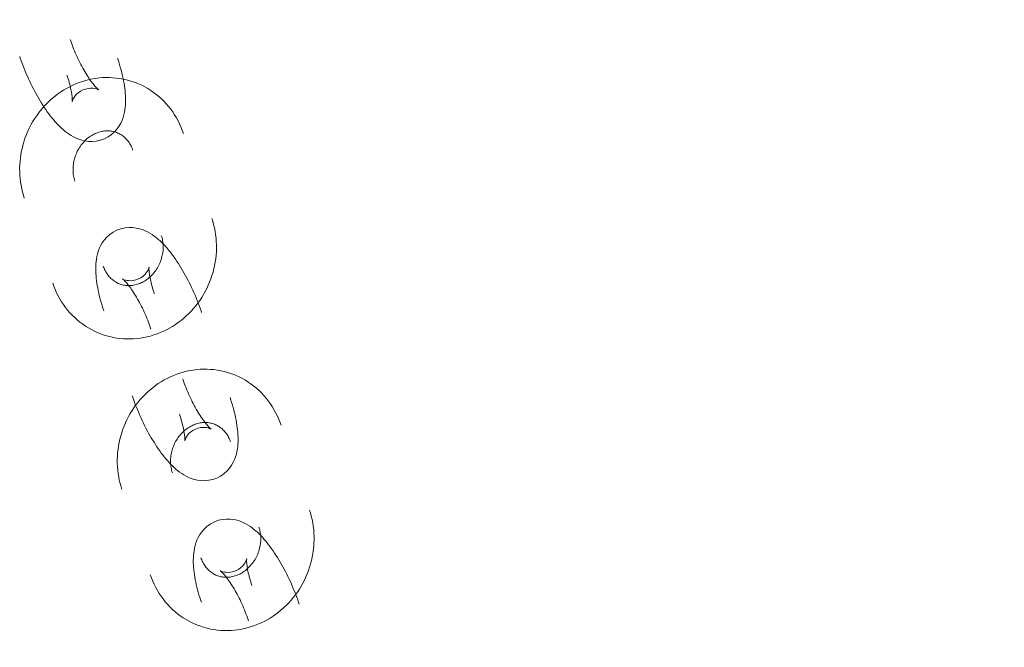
# Model space of a CAD drawing. Header units: millimetres. Extents: x -188930 to 271134, y -158090 to 283816.
# Tile 548 of 610: x 44492 to 44603, y 78779 to 78849. Entities that reach past the tile are written whole.
import ezdxf

# ---------------------------------------------------------------- set-up
doc = ezdxf.new("R2010")
doc.units = ezdxf.units.MM
doc.linetypes.add('AA_PRZERYWANA', pattern=[4, 3, -1])
doc.layers.add('A-DETL-1', color=5, linetype='AA_PRZERYWANA', lineweight=25)
doc.layers.add('I-FURN', color=30, linetype='Continuous', lineweight=9)

# ---------------------------------------------------------------- blocks, each defined once
blk = doc.blocks.new('LARSLAJ_hamak - LARSLAJ_hamak-V31-PZT-dwg')
at = {"layer": 'I-FURN', "flags": 128}
for points in [[(-620.48, 174.16), (-620.86, 174.12), (-621.25, 174.06), (-621.63, 173.99), (-622, 173.9), (-622.37, 173.79), (-622.74, 173.66), (-623.1, 173.52), (-623.45, 173.37), (-623.8, 173.2), (-624.14, 173.01), (-624.47, 172.81), (-624.79, 172.6), (-625.11, 172.37), (-625.41, 172.13), (-625.71, 171.88), (-625.99, 171.61), (-626.26, 171.34), (-626.52, 171.05), (-626.77, 170.75), (-627.01, 170.45), (-627.23, 170.13), (-627.44, 169.81), (-627.64, 169.47), (-627.83, 169.13), (-628, 168.79), (-628.16, 168.43), (-628.31, 168.07), (-628.44, 167.71), (-628.56, 167.34), (-628.66, 166.96), (-628.75, 166.58), (-628.83, 166.2), (-628.89, 165.82), (-628.94, 165.43), (-628.97, 165.04), (-628.99, 164.65), (-629, 164.26), (-628.99, 163.88), (-628.97, 163.49), (-628.93, 163.1), (-628.88, 162.71), (-628.81, 162.33), (-628.73, 161.95), (-628.64, 161.57), (-628.53, 161.2), (-628.41, 160.83), (-628.28, 160.46), (-628.13, 160.1), (-627.97, 159.75), (-627.79, 159.4), (-627.61, 159.06), (-627.41, 158.72), (-627.19, 158.4), (-626.97, 158.08), (-626.73, 157.77), (-626.49, 157.48), (-626.23, 157.19), (-626.01, 156.96)], [(-613.2, 171.45), (-613.48, 171.72), (-613.77, 171.97), (-614.07, 172.22), (-614.38, 172.45), (-614.7, 172.67), (-615.03, 172.88), (-615.36, 173.07), (-615.7, 173.25), (-616.05, 173.42), (-616.41, 173.57), (-616.77, 173.7), (-617.14, 173.82), (-617.51, 173.92), (-617.89, 174.01), (-618.27, 174.08), (-618.66, 174.14), (-619.04, 174.17), (-619.43, 174.19), (-619.81, 174.2), (-620.2, 174.18), (-620.48, 174.16)], [(-620.04, 167.54), (-620.07, 167.54), (-620.12, 167.55), (-620.19, 167.57), (-620.27, 167.6), (-620.37, 167.63), (-620.47, 167.67), (-620.59, 167.72), (-620.72, 167.77), (-620.86, 167.83), (-621, 167.9), (-621.15, 167.97), (-621.31, 168.06), (-621.48, 168.15), (-621.65, 168.24), (-621.82, 168.34), (-622, 168.45), (-622.18, 168.56), (-622.36, 168.68), (-622.55, 168.81), (-622.74, 168.93), (-622.93, 169.07), (-623.12, 169.21), (-623.31, 169.35), (-623.5, 169.49), (-623.69, 169.64), (-623.88, 169.79), (-624.07, 169.95), (-624.26, 170.1), (-624.44, 170.26), (-624.62, 170.42), (-624.8, 170.59), (-624.98, 170.75), (-625.15, 170.91), (-625.32, 171.07), (-625.42, 171.17)], [(-617.02, 162.9), (-616.74, 163.29), (-616.51, 163.7), (-616.35, 164.12), (-616.24, 164.53), (-616.18, 164.92), (-616.16, 165.29), (-616.17, 165.64), (-616.2, 165.97), (-616.25, 166.27), (-616.32, 166.56), (-616.4, 166.84), (-616.49, 167.1), (-616.59, 167.36), (-616.7, 167.61), (-616.81, 167.85), (-616.93, 168.09), (-617.06, 168.32), (-617.2, 168.55), (-617.34, 168.78), (-617.49, 169.01), (-617.65, 169.24), (-617.81, 169.46), (-617.98, 169.69), (-618.15, 169.91), (-618.33, 170.14), (-618.52, 170.36), (-618.71, 170.59), (-618.91, 170.81), (-619.11, 171.03), (-619.31, 171.25), (-619.53, 171.47), (-619.73, 171.67)], [(-622.12, 165.04), (-622.14, 165.07), (-622.16, 165.12), (-622.19, 165.18), (-622.23, 165.26), (-622.27, 165.34), (-622.33, 165.44), (-622.4, 165.55), (-622.48, 165.67), (-622.56, 165.79), (-622.65, 165.92), (-622.75, 166.06), (-622.86, 166.2), (-622.98, 166.34), (-623.1, 166.49), (-623.24, 166.65), (-623.37, 166.8), (-623.52, 166.96), (-623.67, 167.12), (-623.82, 167.28), (-623.97, 167.44)], [(-621.76, 161.2), (-621.86, 161.31), (-621.97, 161.42), (-622.06, 161.54), (-622.16, 161.67), (-622.25, 161.8), (-622.34, 161.93), (-622.42, 162.07), (-622.49, 162.21), (-622.57, 162.36), (-622.63, 162.51), (-622.7, 162.67), (-622.75, 162.82), (-622.8, 162.98), (-622.85, 163.15), (-622.89, 163.31), (-622.92, 163.48), (-622.95, 163.64), (-622.97, 163.81), (-622.99, 163.98), (-623, 164.15), (-623, 164.32), (-623, 164.49), (-622.99, 164.66), (-622.97, 164.83), (-622.95, 165), (-622.92, 165.16), (-622.89, 165.32), (-622.85, 165.49), (-622.8, 165.64), (-622.75, 165.8), (-622.7, 165.95), (-622.63, 166.1), (-622.57, 166.24), (-622.5, 166.38), (-622.42, 166.52), (-622.34, 166.65), (-622.26, 166.77), (-622.17, 166.9), (-622.08, 167.01), (-621.98, 167.12), (-621.89, 167.23), (-621.79, 167.33), (-621.68, 167.43), (-621.58, 167.52), (-621.47, 167.6), (-621.36, 167.68), (-621.25, 167.75), (-621.13, 167.82), (-621.02, 167.88), (-620.9, 167.94), (-620.78, 167.99), (-620.66, 168.03), (-620.54, 168.07), (-620.42, 168.11), (-620.3, 168.14), (-620.18, 168.16), (-620.06, 168.18), (-619.95, 168.19)], [(-621.63, 166.74), (-621.41, 166.97), (-621.18, 167.16), (-620.95, 167.3), (-620.73, 167.4), (-620.53, 167.47), (-620.37, 167.51), (-620.24, 167.53), (-620.15, 167.54), (-620.08, 167.54), (-620.04, 167.53), (-620.03, 167.53)], [(-619.95, 168.19), (-619.83, 168.2), (-619.71, 168.2), (-619.58, 168.2), (-619.46, 168.19), (-619.33, 168.17), (-619.21, 168.15), (-619.08, 168.13), (-618.96, 168.1), (-618.83, 168.06), (-618.71, 168.02), (-618.58, 167.97), (-618.46, 167.92), (-618.34, 167.86), (-618.22, 167.8), (-618.1, 167.73), (-617.98, 167.65), (-617.86, 167.57), (-617.75, 167.48), (-617.64, 167.38), (-617.53, 167.28), (-617.45, 167.21)], [(-617.02, 162.9), (-617.35, 162.55), (-617.72, 162.25), (-618.1, 162.02), (-618.49, 161.84), (-618.86, 161.71), (-619.22, 161.62), (-619.57, 161.57), (-619.9, 161.54), (-620.21, 161.54), (-620.5, 161.55), (-620.79, 161.58), (-621.07, 161.62), (-621.33, 161.68), (-621.6, 161.74), (-621.86, 161.81), (-622.11, 161.89), (-622.37, 161.97), (-622.62, 162.06), (-622.87, 162.16), (-623.12, 162.27), (-623.37, 162.38), (-623.62, 162.5), (-623.87, 162.63), (-624.13, 162.76), (-624.38, 162.9), (-624.63, 163.04), (-624.89, 163.19), (-625.14, 163.34), (-625.4, 163.5), (-625.65, 163.66), (-625.9, 163.83), (-626.16, 164), (-626.41, 164.18), (-626.66, 164.36), (-626.91, 164.55), (-627.16, 164.74), (-627.41, 164.93), (-627.66, 165.13), (-627.9, 165.33), (-628.15, 165.53), (-628.38, 165.74), (-628.62, 165.95), (-628.85, 166.16), (-629.08, 166.37), (-629.31, 166.59), (-629.53, 166.8), (-629.67, 166.94)], [(-621.63, 166.74), (-621.81, 166.49), (-621.95, 166.23), (-622.05, 165.97), (-622.11, 165.74), (-622.15, 165.54), (-622.16, 165.37), (-622.15, 165.24), (-622.14, 165.14), (-622.13, 165.08), (-622.12, 165.04), (-622.12, 165.03)], [(-611.6, 147.1), (-611.21, 147.14), (-610.83, 147.2), (-610.45, 147.28), (-610.08, 147.37), (-609.71, 147.48), (-609.34, 147.6), (-608.98, 147.74), (-608.62, 147.9), (-608.28, 148.07), (-607.94, 148.25), (-607.61, 148.45), (-607.28, 148.67), (-606.97, 148.89), (-606.67, 149.13), (-606.37, 149.39), (-606.09, 149.65), (-605.82, 149.93), (-605.56, 150.21), (-605.31, 150.51), (-605.07, 150.82), (-604.85, 151.13), (-604.63, 151.46), (-604.43, 151.79), (-604.25, 152.13), (-604.08, 152.48), (-603.92, 152.83), (-603.77, 153.19), (-603.64, 153.56), (-603.52, 153.93), (-603.41, 154.3), (-603.32, 154.68), (-603.25, 155.06), (-603.19, 155.45), (-603.14, 155.83), (-603.1, 156.22), (-603.08, 156.61), (-603.08, 157), (-603.09, 157.39), (-603.11, 157.78), (-603.15, 158.16), (-603.2, 158.55), (-603.27, 158.93), (-603.34, 159.32), (-603.44, 159.69), (-603.55, 160.07), (-603.67, 160.44), (-603.8, 160.8), (-603.95, 161.16), (-604.11, 161.52), (-604.28, 161.86), (-604.47, 162.2), (-604.67, 162.54), (-604.88, 162.86), (-605.11, 163.18), (-605.34, 163.49), (-605.59, 163.79), (-605.85, 164.07), (-606.07, 164.3)], [(-615.06, 158.37), (-614.73, 158.71), (-614.36, 159.01), (-613.98, 159.25), (-613.59, 159.43), (-613.21, 159.56), (-612.85, 159.64), (-612.51, 159.7), (-612.18, 159.72), (-611.87, 159.73), (-611.57, 159.71), (-611.29, 159.68), (-611.01, 159.64), (-610.74, 159.59), (-610.48, 159.53), (-610.22, 159.46), (-609.97, 159.38), (-609.71, 159.29), (-609.46, 159.2), (-609.21, 159.1), (-608.96, 158.99), (-608.71, 158.88), (-608.45, 158.76), (-608.2, 158.64), (-607.95, 158.5), (-607.7, 158.37), (-607.44, 158.23), (-607.19, 158.08), (-606.94, 157.92), (-606.68, 157.76), (-606.43, 157.6), (-606.17, 157.43), (-605.92, 157.26), (-605.67, 157.08), (-605.41, 156.9), (-605.16, 156.71), (-604.91, 156.52), (-604.67, 156.33), (-604.42, 156.13), (-604.17, 155.93), (-603.93, 155.73), (-603.69, 155.52), (-603.46, 155.31), (-603.22, 155.1), (-602.99, 154.89), (-602.77, 154.68), (-602.54, 154.46), (-602.41, 154.33)], [(-610.32, 160.06), (-610.21, 159.96), (-610.11, 159.84), (-610.01, 159.72), (-609.92, 159.6), (-609.83, 159.47), (-609.74, 159.33), (-609.66, 159.19), (-609.58, 159.05), (-609.51, 158.9), (-609.44, 158.75), (-609.38, 158.6), (-609.32, 158.44), (-609.27, 158.28), (-609.23, 158.12), (-609.19, 157.95), (-609.15, 157.79), (-609.13, 157.62), (-609.11, 157.45), (-609.09, 157.28), (-609.08, 157.11), (-609.08, 156.94), (-609.08, 156.77), (-609.09, 156.6), (-609.11, 156.43), (-609.13, 156.27), (-609.16, 156.1), (-609.19, 155.94), (-609.23, 155.78), (-609.28, 155.62), (-609.33, 155.47), (-609.38, 155.31), (-609.44, 155.17), (-609.51, 155.02), (-609.58, 154.88), (-609.66, 154.75), (-609.74, 154.62), (-609.82, 154.49), (-609.91, 154.37), (-610, 154.25), (-610.09, 154.14), (-610.19, 154.03), (-610.29, 153.93), (-610.4, 153.84), (-610.5, 153.75), (-610.61, 153.66), (-610.72, 153.59), (-610.83, 153.51), (-610.95, 153.44), (-611.06, 153.38), (-611.18, 153.33), (-611.3, 153.28), (-611.41, 153.23), (-611.53, 153.19), (-611.66, 153.16), (-611.78, 153.13), (-611.9, 153.1), (-612.02, 153.09), (-612.12, 153.08)], [(-615.06, 158.37), (-615.34, 157.98), (-615.57, 157.57), (-615.73, 157.15), (-615.84, 156.73), (-615.9, 156.34), (-615.92, 155.97), (-615.91, 155.62), (-615.88, 155.3), (-615.83, 154.99), (-615.76, 154.7), (-615.68, 154.42), (-615.59, 154.16), (-615.49, 153.9), (-615.38, 153.66), (-615.27, 153.41), (-615.14, 153.18), (-615.01, 152.94), (-614.88, 152.71), (-614.73, 152.48), (-614.58, 152.25), (-614.43, 152.03), (-614.27, 151.8), (-614.1, 151.57), (-613.92, 151.35), (-613.74, 151.12), (-613.56, 150.9), (-613.37, 150.68), (-613.17, 150.46), (-612.97, 150.23), (-612.76, 150.01), (-612.55, 149.79), (-612.35, 149.59)], [(-610.45, 154.52), (-610.27, 154.77), (-610.13, 155.04), (-610.02, 155.29), (-609.96, 155.52), (-609.93, 155.73), (-609.92, 155.89), (-609.93, 156.02), (-609.93, 156.12), (-609.95, 156.18), (-609.95, 156.22), (-609.96, 156.23)], [(-609.95, 156.22), (-609.94, 156.19), (-609.92, 156.14), (-609.89, 156.08), (-609.85, 156.01), (-609.8, 155.92), (-609.75, 155.82), (-609.68, 155.71), (-609.6, 155.6), (-609.52, 155.47), (-609.42, 155.34), (-609.32, 155.21), (-609.21, 155.06), (-609.1, 154.92), (-608.97, 154.77), (-608.84, 154.62), (-608.7, 154.46), (-608.56, 154.3), (-608.41, 154.14), (-608.26, 153.98), (-608.1, 153.83)], [(-610.45, 154.52), (-610.67, 154.3), (-610.9, 154.11), (-611.13, 153.96), (-611.35, 153.86), (-611.54, 153.79), (-611.71, 153.75), (-611.84, 153.73), (-611.93, 153.73), (-612, 153.73), (-612.04, 153.73), (-612.05, 153.73)], [(-612.12, 153.08), (-612.25, 153.07), (-612.37, 153.06), (-612.5, 153.07), (-612.62, 153.08), (-612.75, 153.09), (-612.87, 153.11), (-613, 153.13), (-613.12, 153.16), (-613.25, 153.2), (-613.37, 153.24), (-613.49, 153.29), (-613.62, 153.34), (-613.74, 153.4), (-613.86, 153.47), (-613.98, 153.54), (-614.1, 153.61), (-614.22, 153.7), (-614.33, 153.79), (-614.44, 153.88), (-614.55, 153.98), (-614.63, 154.05)], [(-612.04, 153.73), (-612, 153.72), (-611.95, 153.71), (-611.89, 153.69), (-611.81, 153.67), (-611.71, 153.63), (-611.6, 153.59), (-611.49, 153.55), (-611.36, 153.49), (-611.22, 153.43), (-611.08, 153.36), (-610.92, 153.29), (-610.77, 153.21), (-610.6, 153.12), (-610.43, 153.02), (-610.26, 152.92), (-610.08, 152.81), (-609.9, 152.7), (-609.71, 152.58), (-609.53, 152.46), (-609.34, 152.33), (-609.15, 152.19), (-608.96, 152.06), (-608.77, 151.92), (-608.58, 151.77), (-608.38, 151.62), (-608.2, 151.47), (-608.01, 151.32), (-607.82, 151.16), (-607.64, 151), (-607.45, 150.84), (-607.27, 150.68), (-607.1, 150.52), (-606.93, 150.35), (-606.76, 150.19), (-606.66, 150.09)], [(-618.88, 149.82), (-618.6, 149.55), (-618.31, 149.29), (-618.01, 149.04), (-617.7, 148.81), (-617.38, 148.59), (-617.05, 148.38), (-616.72, 148.19), (-616.37, 148.01), (-616.02, 147.85), (-615.67, 147.7), (-615.3, 147.56), (-614.94, 147.44), (-614.56, 147.34), (-614.19, 147.25), (-613.81, 147.18), (-613.42, 147.13), (-613.04, 147.09), (-612.65, 147.07), (-612.26, 147.07), (-611.88, 147.08), (-611.6, 147.1)], [(-596.03, 149.67), (-596.42, 149.63), (-596.8, 149.57), (-597.18, 149.5), (-597.56, 149.4), (-597.93, 149.3), (-598.29, 149.17), (-598.65, 149.03), (-599.01, 148.88), (-599.36, 148.7), (-599.7, 148.52), (-600.03, 148.32), (-600.35, 148.11), (-600.66, 147.88), (-600.97, 147.64), (-601.26, 147.39), (-601.54, 147.12), (-601.82, 146.85), (-602.08, 146.56), (-602.33, 146.26), (-602.56, 145.96), (-602.79, 145.64), (-603, 145.31), (-603.2, 144.98), (-603.38, 144.64), (-603.56, 144.29), (-603.72, 143.94), (-603.86, 143.58), (-603.99, 143.21), (-604.11, 142.84), (-604.22, 142.47), (-604.31, 142.09), (-604.38, 141.71), (-604.45, 141.33), (-604.49, 140.94), (-604.53, 140.55), (-604.55, 140.16), (-604.55, 139.77), (-604.54, 139.38), (-604.52, 139), (-604.48, 138.61), (-604.43, 138.22), (-604.37, 137.84), (-604.29, 137.46), (-604.19, 137.08), (-604.09, 136.7), (-603.97, 136.33), (-603.83, 135.97), (-603.68, 135.61), (-603.52, 135.26), (-603.35, 134.91), (-603.16, 134.57), (-602.96, 134.23), (-602.75, 133.91), (-602.53, 133.59), (-602.29, 133.28), (-602.04, 132.99), (-601.78, 132.7), (-601.56, 132.47)], [(-588.76, 146.96), (-589.04, 147.22), (-589.33, 147.48), (-589.63, 147.73), (-589.93, 147.96), (-590.25, 148.18), (-590.58, 148.39), (-590.92, 148.58), (-591.26, 148.76), (-591.61, 148.93), (-591.97, 149.08), (-592.33, 149.21), (-592.7, 149.33), (-593.07, 149.43), (-593.45, 149.52), (-593.83, 149.59), (-594.21, 149.65), (-594.6, 149.68), (-594.98, 149.7), (-595.37, 149.71), (-595.76, 149.69), (-596.03, 149.67)], [(-595.6, 143.04), (-595.63, 143.05), (-595.68, 143.06), (-595.75, 143.08), (-595.83, 143.11), (-595.92, 143.14), (-596.03, 143.18), (-596.15, 143.22), (-596.28, 143.28), (-596.41, 143.34), (-596.56, 143.41), (-596.71, 143.48), (-596.87, 143.57), (-597.03, 143.65), (-597.2, 143.75), (-597.37, 143.85), (-597.55, 143.96), (-597.73, 144.07), (-597.92, 144.19), (-598.11, 144.32), (-598.29, 144.44), (-598.48, 144.58), (-598.67, 144.71), (-598.87, 144.86), (-599.06, 145), (-599.25, 145.15), (-599.44, 145.3), (-599.63, 145.46), (-599.81, 145.61), (-600, 145.77), (-600.18, 145.93), (-600.36, 146.09), (-600.53, 146.26), (-600.71, 146.42), (-600.87, 146.58), (-600.97, 146.68)], [(-592.58, 138.41), (-592.29, 138.79), (-592.07, 139.21), (-591.9, 139.63), (-591.79, 140.04), (-591.73, 140.43), (-591.71, 140.8), (-591.72, 141.15), (-591.75, 141.48), (-591.81, 141.78), (-591.87, 142.07), (-591.95, 142.35), (-592.04, 142.61), (-592.14, 142.87), (-592.25, 143.12), (-592.37, 143.36), (-592.49, 143.6), (-592.62, 143.83), (-592.76, 144.06), (-592.9, 144.29), (-593.05, 144.52), (-593.2, 144.75), (-593.37, 144.97), (-593.53, 145.2), (-593.71, 145.42), (-593.89, 145.65), (-594.07, 145.87), (-594.26, 146.09), (-594.46, 146.32), (-594.66, 146.54), (-594.87, 146.76), (-595.08, 146.98), (-595.28, 147.18)], [(-597.31, 136.71), (-597.42, 136.82), (-597.52, 136.93), (-597.62, 137.05), (-597.71, 137.18), (-597.8, 137.31), (-597.89, 137.44), (-597.97, 137.58), (-598.05, 137.72), (-598.12, 137.87), (-598.19, 138.02), (-598.25, 138.17), (-598.31, 138.33), (-598.36, 138.49), (-598.4, 138.65), (-598.44, 138.82), (-598.48, 138.99), (-598.51, 139.15), (-598.53, 139.32), (-598.54, 139.49), (-598.55, 139.66), (-598.55, 139.83), (-598.55, 140), (-598.54, 140.17), (-598.52, 140.34), (-598.5, 140.51), (-598.48, 140.67), (-598.44, 140.83), (-598.4, 140.99), (-598.36, 141.15), (-598.31, 141.31), (-598.25, 141.46), (-598.19, 141.61), (-598.12, 141.75), (-598.05, 141.89), (-597.98, 142.03), (-597.9, 142.16), (-597.81, 142.28), (-597.73, 142.4), (-597.63, 142.52), (-597.54, 142.63), (-597.44, 142.74), (-597.34, 142.84), (-597.24, 142.93), (-597.13, 143.02), (-597.02, 143.11), (-596.91, 143.19), (-596.8, 143.26), (-596.69, 143.33), (-596.57, 143.39), (-596.45, 143.45), (-596.34, 143.5), (-596.22, 143.54), (-596.1, 143.58), (-595.98, 143.62), (-595.86, 143.64), (-595.73, 143.67), (-595.61, 143.69), (-595.51, 143.7)], [(-597.18, 142.25), (-596.97, 142.48), (-596.73, 142.66), (-596.5, 142.81), (-596.28, 142.91), (-596.09, 142.98), (-595.93, 143.02), (-595.8, 143.04), (-595.7, 143.04), (-595.63, 143.05), (-595.6, 143.04), (-595.58, 143.04)], [(-595.51, 143.7), (-595.38, 143.7), (-595.26, 143.71), (-595.14, 143.7), (-595.01, 143.7), (-594.89, 143.68), (-594.76, 143.66), (-594.64, 143.64), (-594.51, 143.61), (-594.39, 143.57), (-594.26, 143.53), (-594.14, 143.48), (-594.01, 143.43), (-593.89, 143.37), (-593.77, 143.31), (-593.65, 143.23), (-593.53, 143.16), (-593.42, 143.07), (-593.3, 142.99), (-593.19, 142.89), (-593.08, 142.79), (-593, 142.72)], [(-592.58, 138.41), (-592.91, 138.06), (-593.27, 137.76), (-593.66, 137.53), (-594.04, 137.35), (-594.42, 137.22), (-594.78, 137.13), (-595.12, 137.07), (-595.45, 137.05), (-595.76, 137.05), (-596.06, 137.06), (-596.34, 137.09), (-596.62, 137.13), (-596.89, 137.18), (-597.15, 137.25), (-597.41, 137.32), (-597.67, 137.39), (-597.92, 137.48), (-598.17, 137.57), (-598.42, 137.67), (-598.68, 137.78), (-598.93, 137.89), (-599.18, 138.01), (-599.43, 138.14), (-599.68, 138.27), (-599.93, 138.4), (-600.19, 138.55), (-600.44, 138.7), (-600.7, 138.85), (-600.95, 139.01), (-601.2, 139.17), (-601.46, 139.34), (-601.71, 139.51), (-601.97, 139.69), (-602.22, 139.87), (-602.47, 140.06), (-602.72, 140.25), (-602.97, 140.44), (-603.21, 140.64), (-603.46, 140.84), (-603.7, 141.04), (-603.94, 141.25), (-604.18, 141.46), (-604.41, 141.67), (-604.64, 141.88), (-604.87, 142.1), (-605.09, 142.31), (-605.22, 142.45)], [(-597.68, 140.55), (-597.69, 140.58), (-597.71, 140.63), (-597.74, 140.69), (-597.78, 140.77), (-597.83, 140.85), (-597.89, 140.95), (-597.95, 141.06), (-598.03, 141.18), (-598.11, 141.3), (-598.21, 141.43), (-598.31, 141.57), (-598.42, 141.71), (-598.54, 141.85), (-598.66, 142), (-598.79, 142.16), (-598.93, 142.31), (-599.07, 142.47), (-599.22, 142.63), (-599.38, 142.79), (-599.53, 142.95)], [(-597.18, 142.25), (-597.36, 142), (-597.51, 141.74), (-597.61, 141.48), (-597.67, 141.25), (-597.7, 141.05), (-597.71, 140.88), (-597.71, 140.75), (-597.7, 140.65), (-597.69, 140.59), (-597.68, 140.55), (-597.68, 140.54)], [(-587.15, 122.61), (-586.77, 122.65), (-586.39, 122.71), (-586.01, 122.78), (-585.63, 122.88), (-585.26, 122.99), (-584.89, 123.11), (-584.53, 123.25), (-584.18, 123.41), (-583.83, 123.58), (-583.49, 123.76), (-583.16, 123.96), (-582.84, 124.18), (-582.52, 124.4), (-582.22, 124.64), (-581.93, 124.9), (-581.64, 125.16), (-581.37, 125.44), (-581.11, 125.72), (-580.86, 126.02), (-580.63, 126.33), (-580.4, 126.64), (-580.19, 126.97), (-579.99, 127.3), (-579.8, 127.64), (-579.63, 127.99), (-579.47, 128.34), (-579.32, 128.7), (-579.19, 129.07), (-579.07, 129.44), (-578.97, 129.81), (-578.88, 130.19), (-578.8, 130.57), (-578.74, 130.95), (-578.69, 131.34), (-578.66, 131.73), (-578.64, 132.12), (-578.63, 132.51), (-578.64, 132.9), (-578.67, 133.29), (-578.7, 133.67), (-578.75, 134.06), (-578.82, 134.44), (-578.9, 134.82), (-578.99, 135.2), (-579.1, 135.58), (-579.22, 135.95), (-579.36, 136.31), (-579.5, 136.67), (-579.66, 137.03), (-579.84, 137.37), (-580.03, 137.71), (-580.23, 138.05), (-580.44, 138.37), (-580.66, 138.69), (-580.9, 139), (-581.15, 139.3), (-581.41, 139.58), (-581.63, 139.81)], [(-585.87, 135.57), (-585.77, 135.46), (-585.67, 135.35), (-585.57, 135.23), (-585.47, 135.11), (-585.38, 134.98), (-585.3, 134.84), (-585.22, 134.7), (-585.14, 134.56), (-585.07, 134.41), (-585, 134.26), (-584.94, 134.11), (-584.88, 133.95), (-584.83, 133.79), (-584.78, 133.63), (-584.74, 133.46), (-584.71, 133.3), (-584.68, 133.13), (-584.66, 132.96), (-584.65, 132.79), (-584.64, 132.62), (-584.63, 132.45), (-584.64, 132.28), (-584.65, 132.11), (-584.66, 131.94), (-584.68, 131.78), (-584.71, 131.61), (-584.75, 131.45), (-584.79, 131.29), (-584.83, 131.13), (-584.88, 130.97), (-584.94, 130.82), (-585, 130.67), (-585.06, 130.53), (-585.14, 130.39), (-585.21, 130.26), (-585.29, 130.12), (-585.37, 130), (-585.46, 129.88), (-585.55, 129.76), (-585.65, 129.65), (-585.75, 129.54), (-585.85, 129.44), (-585.95, 129.35), (-586.06, 129.26), (-586.16, 129.17), (-586.27, 129.09), (-586.39, 129.02), (-586.5, 128.95), (-586.62, 128.89), (-586.73, 128.84), (-586.85, 128.78), (-586.97, 128.74), (-587.09, 128.7), (-587.21, 128.67), (-587.33, 128.64), (-587.45, 128.61), (-587.58, 128.59), (-587.68, 128.58)], [(-586.73, 129.83), (-586.4, 130.17), (-586.03, 130.47), (-585.65, 130.71), (-585.26, 130.89), (-584.88, 131.02), (-584.52, 131.1), (-584.18, 131.16), (-583.85, 131.18), (-583.54, 131.19), (-583.24, 131.17), (-582.96, 131.14), (-582.68, 131.1), (-582.41, 131.05), (-582.15, 130.99), (-581.89, 130.92), (-581.63, 130.84), (-581.38, 130.75), (-581.13, 130.66), (-580.88, 130.56), (-580.63, 130.45), (-580.38, 130.34), (-580.12, 130.22), (-579.87, 130.1), (-579.62, 129.97), (-579.37, 129.83), (-579.11, 129.69), (-578.86, 129.54), (-578.61, 129.38), (-578.35, 129.23), (-578.1, 129.06), (-577.84, 128.89), (-577.59, 128.72), (-577.34, 128.54), (-577.08, 128.36), (-576.83, 128.17), (-576.58, 127.98), (-576.33, 127.79), (-576.09, 127.59), (-575.84, 127.39), (-575.6, 127.19), (-575.36, 126.98), (-575.13, 126.77), (-574.89, 126.56), (-574.66, 126.35), (-574.44, 126.14), (-574.21, 125.92), (-574.08, 125.79)], [(-586.73, 129.83), (-587.01, 129.44), (-587.24, 129.03), (-587.4, 128.61), (-587.51, 128.2), (-587.57, 127.8), (-587.59, 127.43), (-587.58, 127.08), (-587.55, 126.76), (-587.5, 126.45), (-587.43, 126.16), (-587.35, 125.88), (-587.26, 125.62), (-587.16, 125.36), (-587.05, 125.12), (-586.94, 124.87), (-586.81, 124.64), (-586.68, 124.4), (-586.55, 124.17), (-586.4, 123.94), (-586.25, 123.71), (-586.1, 123.49), (-585.94, 123.26), (-585.77, 123.03), (-585.59, 122.81), (-585.41, 122.59), (-585.23, 122.36), (-585.04, 122.14), (-584.84, 121.92), (-584.64, 121.69), (-584.43, 121.47), (-584.22, 121.25), (-584.02, 121.05)], [(-587.68, 128.58), (-587.8, 128.58), (-587.93, 128.57), (-588.05, 128.58), (-588.18, 128.58), (-588.3, 128.6), (-588.43, 128.62), (-588.55, 128.64), (-588.68, 128.67), (-588.8, 128.71), (-588.93, 128.75), (-589.05, 128.8), (-589.17, 128.85), (-589.29, 128.91), (-589.42, 128.98), (-589.54, 129.05), (-589.65, 129.12), (-589.77, 129.21), (-589.88, 129.29), (-590, 129.39), (-590.11, 129.49), (-590.18, 129.56)], [(-582.12, 125.98), (-581.94, 126.23), (-581.79, 126.5), (-581.69, 126.75), (-581.63, 126.98), (-581.6, 127.19), (-581.59, 127.35), (-581.59, 127.48), (-581.6, 127.58), (-581.62, 127.65), (-581.62, 127.68), (-581.63, 127.69)], [(-581.62, 127.68), (-581.61, 127.65), (-581.59, 127.61), (-581.56, 127.54), (-581.52, 127.47), (-581.47, 127.38), (-581.42, 127.28), (-581.35, 127.17), (-581.27, 127.06), (-581.19, 126.93), (-581.09, 126.8), (-580.99, 126.67), (-580.88, 126.53), (-580.77, 126.38), (-580.64, 126.23), (-580.51, 126.08), (-580.37, 125.92), (-580.23, 125.76), (-580.08, 125.6), (-579.93, 125.44), (-579.77, 125.29)], [(-594.43, 125.33), (-594.15, 125.06), (-593.86, 124.8), (-593.56, 124.55), (-593.25, 124.32), (-592.93, 124.1), (-592.61, 123.89), (-592.27, 123.7), (-591.93, 123.52), (-591.58, 123.35), (-591.22, 123.2), (-590.86, 123.07), (-590.49, 122.95), (-590.12, 122.85), (-589.74, 122.76), (-589.36, 122.69), (-588.98, 122.64), (-588.59, 122.6), (-588.21, 122.58), (-587.82, 122.57), (-587.43, 122.59), (-587.15, 122.61)], [(-582.12, 125.98), (-582.34, 125.76), (-582.57, 125.57), (-582.8, 125.42), (-583.02, 125.32), (-583.21, 125.25), (-583.38, 125.22), (-583.51, 125.2), (-583.6, 125.19), (-583.67, 125.19), (-583.71, 125.19), (-583.72, 125.19)], [(-583.71, 125.19), (-583.67, 125.18), (-583.62, 125.17), (-583.56, 125.15), (-583.48, 125.13), (-583.38, 125.09), (-583.27, 125.06), (-583.15, 125.01), (-583.03, 124.95), (-582.89, 124.89), (-582.75, 124.82), (-582.59, 124.75), (-582.44, 124.67), (-582.27, 124.58), (-582.1, 124.48), (-581.93, 124.38), (-581.75, 124.27), (-581.57, 124.16), (-581.38, 124.04), (-581.2, 123.92), (-581.01, 123.79), (-580.82, 123.66), (-580.63, 123.52), (-580.44, 123.38), (-580.25, 123.23), (-580.05, 123.08), (-579.86, 122.93), (-579.68, 122.78), (-579.49, 122.62), (-579.3, 122.46), (-579.12, 122.3), (-578.94, 122.14), (-578.77, 121.98), (-578.6, 121.81), (-578.43, 121.65), (-578.33, 121.55)]]:
    blk.add_lwpolyline(points, dxfattribs=at)

msp = doc.modelspace()

# ---------------------------------------------------------------- linework, layer by layer
at = {"layer": 'A-DETL-1'}
msp.add_arc((41477.35, 67739.67), 13801.5, 353.495703, 77.182857, dxfattribs=at)

# ---------------------------------------------------------------- block references
at = {"layer": 'I-FURN', "rotation": 153.5634422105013}
msp.add_blockref('LARSLAJ_hamak - LARSLAJ_hamak-V31-PZT-dwg', (44034.39, 79213.57), dxfattribs=at)

doc.saveas('drawing.dxf')
